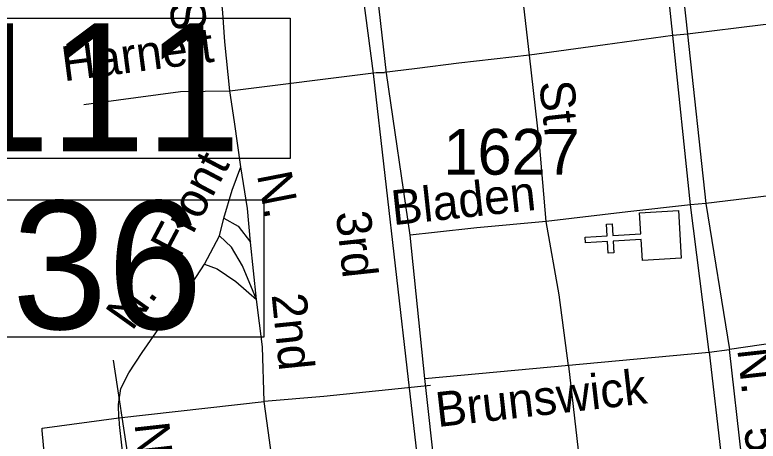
# Model space of a CAD drawing. Extents: x 2290055 to 2389491, y 66597 to 237875.
# Drawn here: x 2317120 to 2319151, y 181498 to 182662 of the extents above; entities that cross this region are included whole.
import ezdxf

# ---------------------------------------------------------------- set-up
doc = ezdxf.new("R2010")
doc.units = 0
for name, color, linetype in [('Exist Cultural Church CELL', 7, 'Continuous'), ('Exist Road Non-System Structure Non-Sys Other Number Label', 7, 'Continuous'), ('Exist Road Non-System Type 51', 7, 'Continuous'), ('Exist Road Non-System Type 51 Label', 7, 'Continuous'), ('Exist Road Primary US Structure Standard Bridge Number Label', 7, 'Continuous'), ('Exist Road Secondary Type 51 Divided Attributed', 7, 'Continuous'), ('Exist Road Secondary Type 51 Label', 7, 'Continuous'), ('Exist Road Secondary Type 51 Number Label', 7, 'Continuous')]:
    doc.layers.add(name, color=color, linetype=linetype)

msp = doc.modelspace()

# ---------------------------------------------------------------- linework, layer by layer
at = {"layer": 'Exist Cultural Church CELL'}
msp.add_lwpolyline([(2318834.4, 181991.4), (2318830.9, 182048.2), (2318754.9, 182043.7), (2318756.8, 182011.7), (2318740.8, 182010.8), (2318738.9, 182042.7), (2318678.9, 182039.1), (2318677.9, 182055.1), (2318738, 182058.7), (2318736, 182090.6), (2318752, 182091.6), (2318753.9, 182059.7), (2318829.9, 182064.2), (2318826.6, 182121.8), (2318932.8, 182128.1), (2318940.7, 181997.8)], close=True, dxfattribs=at)
at = {"layer": 'Exist Road Non-System Structure Non-Sys Other Number Label'}
msp.add_line((2317525.3, 180832.8), (2317389.8, 181719.3), dxfattribs=at)
msp.add_lwpolyline([(2317801.2, 182156.1), (2316878, 182156.1), (2316878, 181782.3), (2317801.2, 181782.3)], close=True, dxfattribs=at)
at = {"layer": 'Exist Road Non-System Type 51'}
for p, q in [((2318917.8, 182605.5), (2318876.4, 182996)), ((2318916.3, 183001.5), (2318957.7, 182609)), ((2318525.8, 182551.9), (2318498.2, 182793)), ((2318957.7, 182609), (2318917.8, 182605.5)), ((2318966, 182143.3), (2318917.8, 182605.5)), ((2318957.7, 182609), (2319007.9, 182147)), ((2318219, 182515.9), (2318151.7, 182507.2)), ((2317707.8, 182454.5), (2318107.2, 182504.6)), ((2318107.2, 182504.6), (2318129.6, 182504.4)), ((2318151.7, 182507.2), (2318129.6, 182504.4)), ((2319007.9, 182147), (2318966, 182143.3)), ((2319017.2, 181740.6), (2318966, 182143.3)), ((2319007.9, 182147), (2319072.3, 181747.6)), ((2317678.9, 182058.2), (2317691.1, 182107)), ((2318266.9, 182067.7), (2318199.7, 182060.4)), ((2317638, 181980.8), (2317678.9, 182058.2)), ((2317780, 181884.4), (2317763.6, 182041.6)), ((2318240.3, 181669.1), (2319017.2, 181740.6)), ((2319017.2, 181740.6), (2319072.3, 181747.6)), ((2319017.2, 181740.6), (2319105.9, 180967.2)), ((2319160, 180972.3), (2319072.3, 181747.6)), ((2318632.2, 181703.5), (2318678.8, 181299.3)), ((2317404.6, 181561.1), (2317801.3, 181605.5)), ((2317194.7, 181533.2), (2317404.6, 181561.1))]:
    msp.add_line(p, q, dxfattribs=at)
for points in [[(2317707.8, 182454.5), (2317693.7, 182588.6), (2317688.4, 182668.1), (2317681.5, 182745.1), (2317683.5, 182795.7), (2317690.8, 182828.7)], [(2319352, 182656.8), (2319164.8, 182635.3), (2318957.7, 182609)], [(2318917.8, 182605.5), (2318732.8, 182580.1), (2318525.8, 182551.9)], [(2318525.8, 182551.9), (2318332.7, 182530.5), (2318219, 182515.9)], [(2318571.7, 182097.8), (2318553.4, 182311.1), (2318525.8, 182551.9)], [(2317308.3, 182417.4), (2317451.2, 182436.8), (2317572.9, 182452.7), (2317707.8, 182454.5)], [(2317737.8, 182246.6), (2317720.7, 182370), (2317707.8, 182454.5)], [(2317691.1, 182107), (2317714, 182183.7), (2317737.8, 182246.6)], [(2317763.6, 182041.6), (2317756, 182133.5), (2317737.8, 182246.6)], [(2319404.3, 182188.6), (2319211, 182171.1), (2319007.9, 182147)], [(2318966, 182143.3), (2318794.8, 182124.4), (2318571.7, 182097.8)], [(2317691.1, 182107), (2317730.1, 182084.5), (2317763.6, 182041.6)], [(2318571.7, 182097.8), (2318382.4, 182080.2), (2318266.9, 182067.7)], [(2318632.2, 181703.5), (2318607.1, 181897.1), (2318571.7, 182097.8)], [(2317780, 181884.4), (2317742.2, 181976.7), (2317712.3, 182027.7), (2317678.9, 182058.2)], [(2317404.6, 181561.1), (2317403.1, 181597.4), (2317409.6, 181641.6), (2317431.8, 181684.5), (2317467.7, 181739.7), (2317528.3, 181826.5), (2317592.9, 181910.8), (2317638, 181980.8)], [(2317638, 181980.8), (2317672.7, 181968.1), (2317723.9, 181934), (2317780, 181884.4)], [(2317801.3, 181605.5), (2317796.9, 181755.1), (2317780, 181884.4)], [(2319452.1, 181794.3), (2319240.9, 181772.2), (2319072.3, 181747.6)], [(2318255.6, 181649.7), (2317964.5, 181619.7), (2317801.3, 181605.5)], [(2317861.3, 181201.4), (2317829.5, 181400.8), (2317801.3, 181605.5)], [(2317404.6, 181561.1), (2317405.3, 181543.3), (2317418, 181429.9), (2317432.8, 181304.5), (2317447.6, 181186.9)], [(2317234.8, 181077), (2317228.4, 181130.1), (2317212.1, 181341.4), (2317194.9, 181526.8), (2317194.7, 181533.2)]]:
    msp.add_lwpolyline(points, dxfattribs=at)
at = {"layer": 'Exist Road Primary US Structure Standard Bridge Number Label'}
msp.add_lwpolyline([(2316943.3, 182653.5), (2317872.3, 182653.5), (2317872.3, 182269.4), (2316943.3, 182269.4)], close=True, dxfattribs=at)
at = {"layer": 'Exist Road Secondary Type 51 Divided Attributed'}
for points in [[(2318027.2, 183059.5), (2318035.9, 182973.4), (2318063.7, 182771.3), (2318099, 182502.1), (2318195.1, 181666.4), (2318330.6, 180493.6), (2318368.5, 180095.5), (2318464.6, 179239.8), (2318504.2, 178838.1), (2318552.9, 178465.3), (2318578.5, 178415.1)], [(2318578.5, 178415.1), (2318578.5, 178492.6), (2318455, 179699.7), (2318326.7, 180887.2), (2318240.3, 181669.1), (2318199.7, 182060.4), (2318135.2, 182503), (2318103.9, 182783.7), (2318082.6, 183062.2)]]:
    msp.add_lwpolyline(points, dxfattribs=at)

# ---------------------------------------------------------------- texts
at = {"layer": 'Exist Road Non-System Structure Non-Sys Other Number Label'}
msp.add_text('J36', height=350, dxfattribs=at).set_placement((2316878.5, 181803.9))
at = {"layer": 'Exist Road Non-System Type 51 Label'}
for s, rotation, p in [('St.', 96.6905, (2317646.2, 182623.1)), ('Harnett', 7.4612, (2317254.2, 182480.4)), ('St.', 276.298, (2318552.2, 182478.3)), ('Front', 62.1495, (2317570.3, 181992.2)), ('N.', 281.0603, (2317781.2, 182225.3)), ('Bladen', 6.1331, (2318153.7, 182087.4)), ('N.', 54.5387, (2317440.3, 181796.1)), ('2nd', 275.8321, (2317821.5, 181897.6)), ('N.', 276.3606, (2319093.5, 181748.8)), ('Brunswick', 6.4589, (2318275.2, 181536)), ('N.', 276.3663, (2317446.9, 181545.2)), ('5th', 276.2695, (2319112, 181533.5))]:
    msp.add_text(s, height=95, rotation=rotation, dxfattribs=at).set_placement(p)
at = {"layer": 'Exist Road Primary US Structure Standard Bridge Number Label'}
msp.add_text('111', height=350, dxfattribs=at).set_placement((2316955.9, 182289.2))
at = {"layer": 'Exist Road Secondary Type 51 Label'}
msp.add_text('3rd', height=95, rotation=276.1284, dxfattribs=at).set_placement((2317997, 182122.4))
at = {"layer": 'Exist Road Secondary Type 51 Number Label'}
msp.add_text('1627', height=125, dxfattribs=at).set_placement((2318291.2, 182225.6))

doc.saveas('drawing.dxf')
